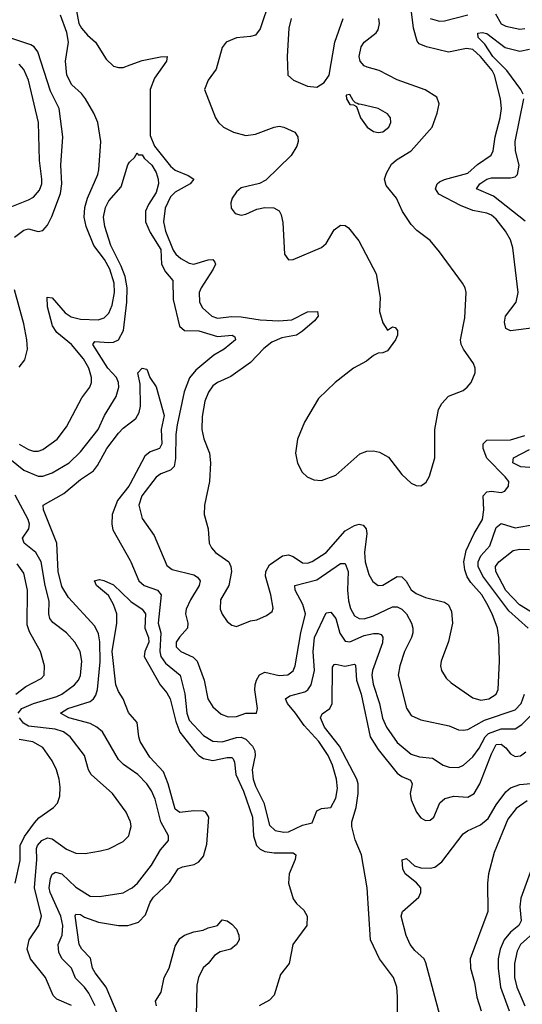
# Model space of a CAD drawing. Header units: inches. Extents: x 1694797 to 1849917, y 907313 to 1017959.
# Tile 290 of 656: x 1699532 to 1701660, y 990717 to 994886. Entities that reach past the tile are written whole.
import ezdxf

# ---------------------------------------------------------------- set-up
doc = ezdxf.new("R2010")
doc.units = ezdxf.units.IN
doc.header["$MEASUREMENT"] = 0
doc.layers.add('B6999', color=7, linetype='Continuous')
doc.layers.add('B7909', color=7, linetype='Continuous')

msp = doc.modelspace()

# ---------------------------------------------------------------- linework, layer by layer
at = {"layer": 'B6999', "color": 5}
for points, elevation in [([(1699530, 993088.7), (1699570, 993065.4), (1699590, 993058.4), (1699610, 993058.6), (1699630, 993065.4), (1699690.7, 993110), (1699730, 993161.5), (1699794.9, 993285.1), (1699829.8, 993330), (1699836.8, 993350), (1699836.3, 993370), (1699824.8, 993410), (1699802.1, 993450), (1699751.7, 993510), (1699690, 993561.1), (1699671.7, 993590), (1699650, 993669.6), (1699648.7, 993711.3), (1699670, 993707.5), (1699724.4, 993644.4), (1699750, 993627), (1699790, 993617.5), (1699865, 993615), (1699890, 993623.1), (1699910, 993643.5), (1699923.7, 993676.3), (1699933.7, 993730), (1699931.6, 993770), (1699914.5, 993830), (1699890.8, 993870), (1699846.2, 993930), (1699813.1, 994010), (1699805.1, 994050), (1699808.5, 994090), (1699819.2, 994130), (1699863.1, 994230), (1699867.7, 994250), (1699875.7, 994370), (1699862.6, 994450), (1699846.5, 994490), (1699810.8, 994550.8), (1699793.4, 994573.4), (1699752.6, 994610), (1699732.3, 994650), (1699726.1, 994710), (1699738.9, 994790), (1699732, 994832), (1699704.4, 994904.4)], 880), ([(1699771.6, 994930), (1699783.2, 994870), (1699794.2, 994850), (1699819.5, 994819.5), (1699852.5, 994790), (1699898.7, 994718.7), (1699930, 994689.3), (1699950, 994683), (1699970, 994683.5), (1700000, 994694.2)], 880), ([(1699510, 993964.9), (1699550, 993995), (1699570, 993999.8), (1699610, 993989.3), (1699630, 993993.4), (1699650, 994016.1), (1699668, 994052), (1699705.4, 994150), (1699709.9, 994190), (1699706.7, 994270), (1699715.5, 994390), (1699698.6, 994510), (1699662.5, 994582.5), (1699609.6, 994749.6), (1699594.1, 994770), (1699579.6, 994779.6), (1699486, 994810)], 920), ([(1699450, 994075.5), (1699570, 994122.5), (1699590, 994134.3), (1699616.3, 994163.7), (1699625.3, 994190), (1699625.6, 994210), (1699616.6, 994290), (1699611.8, 994450), (1699569.4, 994630), (1699550, 994674.6), (1699530, 994697)], 940), ([(1699490, 993026.2), (1699550, 992978), (1699610, 992953.4), (1699630, 992952.3), (1699670, 992966.6), (1699741.4, 993010), (1699790, 993056.6), (1699864.2, 993150), (1699891.9, 993210), (1699941.3, 993290), (1699951.6, 993330), (1699950.3, 993350), (1699942, 993370), (1699905.2, 993410), (1699841.5, 993510), (1699850, 993522.8), (1699910, 993518.4), (1699930, 993520.4), (1699950.3, 993529.7), (1699971.2, 993570), (1699986, 993690), (1699986.7, 993750), (1699978.4, 993798.4), (1699962, 993842), (1699917.4, 993930), (1699892.7, 994010), (1699887.5, 994050), (1699895.1, 994090), (1699910, 994118), (1699961.9, 994178.1), (1699990, 994271.3), (1699997.5, 994282.5), (1700000, 994284.9)], 860), ([(1699530, 993414.9), (1699554.5, 993445.5), (1699565.7, 993490), (1699563, 993530), (1699550, 993597.4), (1699510, 993742.4)], 920), ([(1700000, 991712.4), (1699971.9, 991731.9), (1699950, 991752.9), (1699882.5, 991870), (1699858.8, 991890), (1699830, 991905.4), (1699739.7, 991930), (1699704.4, 991950), (1699736.4, 991970), (1699830, 991998.5), (1699845, 992010), (1699854.7, 992025.3), (1699860.9, 992050), (1699872.6, 992167.4), (1699871.6, 992251.6), (1699865.5, 992285.5), (1699850, 992317.8), (1699739.1, 992439.1), (1699710, 992485.8), (1699695.2, 992550), (1699688.9, 992668.9), (1699633.1, 992810), (1699631.6, 992830), (1699719.7, 992880.3), (1699790, 992939.3), (1699844.4, 992975.6), (1699861.7, 992998.3), (1699901.6, 993070), (1699950, 993135.2), (1699970, 993156.8), (1700000, 993179.4)], 840), ([(1700000, 992920.7), (1699994.2, 992910), (1699945.6, 992850), (1699924.2, 992790), (1699922, 992750), (1699926.2, 992726.2), (1700000, 992595.7)], 840), ([(1699526, 991950), (1699540.9, 991970), (1699590, 991990.8), (1699690, 992020.6), (1699710, 992030.1), (1699764.8, 992070), (1699781.6, 992090), (1699790.3, 992109.7), (1699795.4, 992170), (1699787.5, 992210), (1699765.5, 992250), (1699729.8, 992290), (1699673, 992333), (1699659.9, 992350), (1699655.8, 992370), (1699656.3, 992423.7), (1699639.5, 992490), (1699622.4, 992590), (1699600.2, 992630), (1699550.6, 992670), (1699544.4, 992690), (1699570.8, 992730), (1699573.1, 992750), (1699568.2, 992770), (1699513.2, 992873.2)], 860), ([(1699515.7, 992030), (1699557.5, 992062.5), (1699623.8, 992096.2), (1699635.3, 992110), (1699637, 992150), (1699620.2, 992210), (1699573.4, 992293.4), (1699564, 992324), (1699565.9, 992470), (1699550, 992542.6), (1699521.2, 992581.2)], 880), ([(1700000, 991944.4), (1699992.7, 991952.7), (1699970.6, 992010), (1699950, 992040.9), (1699939, 992070), (1699924.1, 992210), (1699943.2, 992330), (1699944, 992370), (1699929.9, 992409.9), (1699908.2, 992448.2), (1699857, 992490), (1699849.3, 992510), (1699870, 992515.3), (1699888.5, 992511.5), (1699930, 992493.2), (1700000, 992425.4)], 820), ([(1700000, 991491.8), (1699982.8, 991530), (1699925.5, 991610), (1699834.5, 991690), (1699824.1, 991710), (1699806, 991770), (1699745.6, 991850), (1699717.1, 991870), (1699682.2, 991882.2), (1699570, 991894.3), (1699547.7, 991907.7), (1699531.6, 991930)], 860), ([(1699513.1, 991230), (1699533.5, 991326.5), (1699533.7, 991390), (1699552.2, 991427.8), (1699594.2, 991485.8), (1699613.7, 991506.3), (1699675.1, 991550), (1699691.7, 991568.3), (1699702.4, 991597.6), (1699703.3, 991636.7), (1699699.9, 991670), (1699688.5, 991710), (1699670, 991747.4), (1699630, 991804.5), (1699588.5, 991828.5), (1699530, 991837.7)], 880), ([(1699751.8, 990711.8), (1699690, 990738.8), (1699674.1, 990754.1), (1699641.3, 990830), (1699577.8, 990910), (1699564.5, 990950), (1699571.9, 990990), (1699613.6, 991050), (1699624.7, 991090), (1699594.4, 991210), (1699605.4, 991330), (1699603.9, 991376.1), (1699607.7, 991390), (1699625.8, 991410), (1699650, 991422.1), (1699670, 991418), (1699730, 991373.9), (1699770, 991357.6), (1699810, 991355.6), (1699873.7, 991366.3), (1699910, 991375.6), (1699970, 991405.7), (1699994.5, 991430), (1700000, 991454.6)], 860), ([(1699851.2, 990710), (1699824.6, 990764.6), (1699806.4, 990790), (1699768.2, 990828.2), (1699752, 990870), (1699711, 990911), (1699697.8, 990937.8), (1699695.6, 990970), (1699711.9, 991010), (1699715, 991050), (1699705.7, 991090), (1699660.7, 991190), (1699657.4, 991210), (1699663.1, 991250), (1699670, 991267.7), (1699684.2, 991275.8), (1699710, 991269.5), (1699770, 991213.2), (1699830, 991175.3), (1699870, 991173.5), (1699970, 991188.7), (1700000, 991205.2)], 840), ([(1700000, 990336.4), (1699990, 990350.5), (1699971.6, 990390), (1699946.6, 990550), (1699958.1, 990630), (1699949.5, 990670), (1699897.8, 990790), (1699851.2, 990850), (1699840.8, 990870), (1699832.1, 990912.1), (1699795.6, 990950), (1699783.8, 990970), (1699767.7, 991092.3), (1699770, 991098), (1699790, 991096.6), (1699806.1, 991086.1), (1699865.4, 991065.4), (1699949.8, 991050.2), (1699990.2, 991050.2), (1700000, 991053.5)], 820)]:
    msp.add_lwpolyline(points, dxfattribs=dict(at, elevation=elevation))
at = {"layer": 'B7909', "color": 5}
for points, elevation in [([(1700591.1, 994970), (1700550, 994846.9), (1700530, 994820.2), (1700510, 994814.2), (1700450, 994809.4), (1700406, 994790), (1700390, 994768), (1700363.4, 994676.6), (1700329.4, 994630), (1700315, 994590), (1700361.6, 994470), (1700373.6, 994450), (1700395.3, 994430), (1700437, 994410), (1700490, 994395.1), (1700530, 994400.3), (1700610, 994431.2), (1700630, 994434.4), (1700650, 994431.2), (1700696.5, 994410), (1700710.1, 994390.1), (1700711.5, 994370), (1700705.5, 994350), (1700682.1, 994310), (1700573.6, 994206.4), (1700548, 994192), (1700470, 994173.9), (1700450, 994157.4), (1700432, 994130), (1700426.2, 994110), (1700427, 994087), (1700444.5, 994064.5), (1700470, 994058.3), (1700490, 994062.1), (1700536.1, 994083.9), (1700569.8, 994090.2), (1700608.7, 994088.7), (1700630, 994076), (1700639, 994059), (1700646.3, 994026.3), (1700652.9, 993892.9), (1700670, 993868.7), (1700690.4, 993870.4), (1700810, 993921), (1700830, 993938.5), (1700863.5, 993996.5), (1700890, 994015.6), (1700910, 994014.4), (1700924.7, 994004.7), (1700968.1, 993950), (1701040.9, 993810), (1701057.8, 993710), (1701055.5, 993650), (1701070, 993602), (1701090, 993571.3), (1701110, 993584.7), (1701122, 993582), (1701132, 993570), (1701131.3, 993550), (1701122.8, 993530), (1701090, 993484), (1701070, 993475.3), (1701050, 993474), (1701030, 993464.2), (1700999.8, 993440.2), (1700946, 993410), (1700868.4, 993350), (1700797.8, 993282.2), (1700738.6, 993181.4), (1700708.4, 993110), (1700699.4, 993050), (1700708, 993008), (1700727.6, 992970), (1700748.5, 992950), (1700777.5, 992937.5), (1700810, 992934.4), (1700870, 992957.6), (1700972.7, 993047.3), (1701001.2, 993058.8), (1701030, 993060.8), (1701055, 993055), (1701093.1, 993033.1), (1701150, 992960.2), (1701190, 992923.6), (1701210, 992913.6), (1701230, 992912.6), (1701241.5, 992918.5), (1701252.9, 992927.1), (1701267.3, 992952.7), (1701289.1, 993030), (1701289.2, 993150), (1701304.5, 993235.5), (1701318.7, 993261.3), (1701348.1, 993291.9), (1701410, 993316.2), (1701427.2, 993330), (1701443.1, 993350), (1701459.8, 993390), (1701460.3, 993410), (1701454, 993430), (1701410.9, 993490), (1701400.9, 993510), (1701398.7, 993530), (1701416, 993624), (1701422.9, 993730), (1701418.5, 993750), (1701407.2, 993770), (1701310, 993903.1), (1701270, 993950.7), (1701213.5, 993993.5), (1701190, 994018.3), (1701153.2, 994073.2), (1701127.8, 994130), (1701083.2, 994183.2), (1701076.4, 994210), (1701084.6, 994235.4), (1701106.7, 994273.3), (1701127.6, 994292.4), (1701190, 994330.9), (1701277.8, 994430), (1701299.2, 994490), (1701308, 994530), (1701297.5, 994557.5), (1701248.6, 994588.6), (1701130, 994630.8), (1701054, 994670), (1701003.9, 994683.9), (1700990, 994690.4), (1700973.2, 994710), (1700969.1, 994730), (1700977.5, 994770), (1700990, 994790.1), (1701040.9, 994830), (1701050, 994843.2), (1701055.9, 994870), (1701052.4, 994890)], 920), ([(1701710, 993581.5), (1701610, 993568.6), (1701590, 993578.3), (1701585.3, 993605.3), (1701589.5, 993630), (1701633.6, 993690), (1701643.1, 993730), (1701619.2, 993919.2), (1701610, 993953.1), (1701588.8, 993990), (1701550, 994041.5), (1701530, 994057.8), (1701510, 994066.2), (1701450, 994077.7), (1701398.9, 994098.9), (1701306.9, 994146.9), (1701292.7, 994170), (1701299.5, 994190), (1701310, 994198.4), (1701331.1, 994208.9), (1701430, 994235.5), (1701470, 994272.8), (1701528.4, 994311.6), (1701536.3, 994330), (1701545, 994390), (1701566.7, 994470), (1701572, 994510), (1701567.3, 994550), (1701542.8, 994650), (1701532.2, 994670), (1701483.5, 994730), (1701450, 994759.4), (1701424.2, 994764.2), (1701348, 994748), (1701254.2, 994770), (1701223.4, 994783.4), (1701214.7, 994794.7), (1701198.7, 994850), (1701189.4, 994930.6)], 880), ([(1701270, 994890.6), (1701310, 994879.1), (1701330, 994880.3), (1701430, 994906.3)], 880), ([(1701545.9, 994910), (1701570, 994868.4), (1701590, 994857.5), (1701650, 994845.1), (1701670, 994848.3)], 880), ([(1700681.7, 994890), (1700671.6, 994850), (1700665.2, 994730), (1700667.3, 994650), (1700690.7, 994630), (1700750, 994603.7), (1700790, 994600.5), (1700820.7, 994619.3), (1700842.7, 994650), (1700866.9, 994790), (1700902.2, 994890)], 940), ([(1701663.2, 994570), (1701653.5, 994590), (1701594, 994670), (1701534.9, 994730), (1701501.3, 994781.3), (1701472.8, 994810), (1701471.5, 994828.5), (1701490, 994832), (1701510, 994827.5), (1701587.6, 994767.6), (1701650, 994751.8), (1701690, 994761)], 860), ([(1700000, 994694.2), (1700050, 994712.1), (1700128.9, 994728.9), (1700156, 994730), (1700153.8, 994710), (1700102.4, 994637.6), (1700084.4, 994590), (1700085.1, 994394.9), (1700103.2, 994350), (1700170, 994265.8), (1700190, 994248), (1700245.5, 994225.5), (1700268.9, 994210), (1700253.8, 994190), (1700190, 994155.9), (1700170, 994135.3), (1700148.1, 994088.1), (1700141.1, 994030), (1700149.7, 993990), (1700182.5, 993910), (1700192.8, 993892.8), (1700214.1, 993874.1), (1700250, 993854.3), (1700270, 993850.9), (1700330, 993869.5), (1700350.5, 993870.5), (1700358.7, 993858.7), (1700360.5, 993850), (1700350.6, 993830), (1700299.8, 993750), (1700292.4, 993730), (1700293.6, 993690), (1700306, 993666), (1700345.8, 993630), (1700370, 993622.5), (1700430, 993628.9), (1700470, 993627.9), (1700550, 993614.7), (1700629.9, 993610.1), (1700684.5, 993615.5), (1700750, 993648.4), (1700792.7, 993650), (1700795.5, 993630), (1700779.7, 993610), (1700730, 993566.7), (1700703.9, 993550), (1700641.5, 993538.5), (1700599.7, 993520.3), (1700566.2, 993493.8), (1700510, 993434), (1700425.6, 993374.4), (1700370, 993349.2), (1700350, 993335), (1700330.9, 993309.1), (1700315.7, 993270), (1700305, 993205), (1700302.8, 993150), (1700311.7, 993111.7), (1700336.3, 993050), (1700340.5, 993010), (1700336.1, 992930), (1700314.5, 992830), (1700313, 992790), (1700330.2, 992730), (1700335, 992670), (1700344.2, 992650), (1700361.5, 992630), (1700416.9, 992590), (1700425.8, 992570), (1700428.2, 992550), (1700418, 992490), (1700382.4, 992430), (1700380.2, 992390), (1700390, 992368.2), (1700410, 992338), (1700430, 992322), (1700450, 992316.3), (1700510, 992340.4), (1700535.6, 992344.4), (1700576.9, 992363.1), (1700600.4, 992379.6), (1700605.6, 992394.4), (1700595.7, 992450), (1700572.3, 992530), (1700573.7, 992550), (1700590, 992577.1), (1700644.9, 992615.1), (1700670, 992619.6), (1700690, 992612.3), (1700730, 992585.4), (1700750, 992585.2), (1700770, 992591.7), (1700830, 992630.1), (1700910, 992721.5), (1700950, 992744.7), (1700970, 992749.6), (1700985.6, 992745.6), (1700999.4, 992730), (1701001.9, 992710), (1700992, 992630), (1700995.3, 992590), (1701010, 992536.5), (1701027.2, 992507.2), (1701050, 992490.2), (1701070, 992491.1), (1701130, 992527.8), (1701150, 992526.7), (1701168.4, 992508.4), (1701190, 992472), (1701210, 992456.6), (1701250, 992439.8), (1701330, 992419), (1701347.6, 992407.6), (1701360.6, 992380.6), (1701364.2, 992330), (1701347.1, 992252.9), (1701316.5, 992170), (1701313.1, 992150), (1701317.4, 992130), (1701338, 992098), (1701358.2, 992078.2), (1701450, 992014.7), (1701485, 992005), (1701518.4, 992010), (1701549.8, 992030), (1701557.5, 992050), (1701563.2, 992170), (1701560.8, 992270), (1701555, 992310), (1701532.9, 992370), (1701510, 992414.6), (1701488.2, 992450), (1701442.2, 992502.2), (1701426.8, 992526.8), (1701416.2, 992556.2), (1701411.8, 992590), (1701422, 992638), (1701456.6, 992710), (1701491.8, 992770), (1701497.5, 992810), (1701494.4, 992870), (1701510, 992886.7), (1701530, 992889), (1701570, 992884.5), (1701586.6, 992890), (1701601.7, 992910), (1701602.7, 992930), (1701588.1, 992950), (1701509.5, 993029.5), (1701493.9, 993070), (1701495, 993090), (1701510, 993106), (1701610, 993106.8), (1701670, 993125.5)], 880), ([(1701672.7, 994032.7), (1701537.8, 994137.8), (1701466.2, 994170), (1701480.6, 994190), (1701510, 994210.1), (1701530, 994215.7), (1701610, 994215.6), (1701630, 994219.8), (1701640.2, 994230), (1701646.1, 994270), (1701631.1, 994330), (1701629.6, 994370), (1701666.5, 994550)], 860), ([(1700000, 994284.9), (1700018, 994302), (1700030, 994322), (1700033.2, 994313.2), (1700050, 994312.9), (1700058.6, 994298.6), (1700091.3, 994270), (1700110, 994238.9), (1700118.6, 994210), (1700119.4, 994190), (1700110, 994153.3), (1700077.1, 994102.9), (1700064.7, 994075.3), (1700064.5, 994030), (1700083.9, 993983.9), (1700130, 993912.1), (1700132.1, 993850), (1700150, 993817.9), (1700181.2, 993781.2), (1700181.5, 993701.5), (1700208.1, 993588.1), (1700230, 993570.2), (1700290, 993568.1), (1700370, 993544.2), (1700431.3, 993550), (1700442.5, 993542.5), (1700445.3, 993530), (1700397.2, 993490), (1700354.3, 993465.7), (1700278.1, 993401.9), (1700250.8, 993369.2), (1700227.8, 993310), (1700199.3, 993170), (1700193.9, 993130), (1700192.4, 993027.6), (1700185.5, 992994.5), (1700170, 992977.7), (1700130, 992963.2), (1700110, 992948.2), (1700049.5, 992870), (1700036.5, 992830), (1700050, 992774), (1700102, 992702), (1700154.4, 992574.4), (1700178.3, 992558.3), (1700270, 992534.8), (1700285.5, 992525.5), (1700296.1, 992510), (1700292.1, 992490), (1700255.3, 992430), (1700237.3, 992390), (1700234.6, 992370), (1700243.5, 992330), (1700243.2, 992310), (1700208.3, 992271.7), (1700194.8, 992250), (1700195.1, 992230), (1700213.8, 992210), (1700267.2, 992187.2), (1700284.2, 992170), (1700313.6, 992090), (1700328.8, 992010), (1700350, 991976.9), (1700385.8, 991945.8), (1700414.5, 991934.5), (1700450, 991935.8), (1700490, 991949.4), (1700535.1, 991950), (1700538.5, 991970), (1700528.3, 992048.3), (1700529.4, 992070), (1700534.9, 992090), (1700548.1, 992111.9), (1700570, 992123.2), (1700630, 992109.1), (1700668, 992112), (1700690, 992129.2), (1700698.7, 992150), (1700722.2, 992290), (1700741.6, 992370), (1700730.3, 992410.3), (1700698.8, 992470), (1700696.9, 992490), (1700790, 992514), (1700890, 992582.6), (1700910, 992583.9), (1700922.8, 992550), (1700919.3, 992470), (1700924.8, 992424.8), (1700932.6, 992392.6), (1700950, 992362.3), (1700970, 992350.1), (1700990, 992349.2), (1701030, 992361.8), (1701110, 992399.8), (1701130, 992400.1), (1701150, 992389.5), (1701170, 992370.1), (1701190.8, 992330), (1701196.6, 992310), (1701196.1, 992290), (1701190.8, 992270), (1701161.6, 992210), (1701141.7, 992150), (1701135, 992110), (1701170, 991970.6), (1701190, 991939.6), (1701230, 991921.6), (1701350, 991896.3), (1701390, 991879.7), (1701410, 991877.1), (1701430, 991881.1), (1701500.3, 991919.7), (1701630, 991963.9), (1701654.5, 991990), (1701669, 992030)], 860), ([(1700000, 993179.4), (1700023.2, 993196.8), (1700038, 993222), (1700043.5, 993250), (1700042.9, 993342.9), (1700032.3, 993390), (1700050, 993410.5), (1700070, 993406), (1700083.8, 993370), (1700110, 993330.8), (1700144, 993210), (1700131.4, 993150), (1700133.5, 993090), (1700123.5, 993070), (1700083.9, 993056.1), (1700062.6, 993037.4), (1700000, 992920.7)], 840), ([(1701710, 992988.6), (1701653.2, 992993.2), (1701619.2, 993010), (1701622.6, 993030), (1701690, 993066.4)], 860), ([(1701685.4, 992310), (1701603.3, 992383.3), (1701493.1, 992530), (1701473.5, 992570), (1701473.4, 992590), (1701484.7, 992615.3), (1701521.9, 992658.1), (1701550, 992735.8), (1701570, 992752.7), (1701630, 992733.6), (1701710, 992748.9)], 860), ([(1701710, 992370.2), (1701648, 992408), (1701590, 992469.3), (1701547.7, 992550), (1701546.2, 992570), (1701560.2, 992590), (1701621.9, 992638.1), (1701650, 992643.4), (1701690, 992643.1)], 840), ([(1700000, 992595.7), (1700003.3, 992590), (1700037.2, 992510), (1700059.2, 992490), (1700115.5, 992470), (1700130.9, 992450), (1700118.3, 992330), (1700129.3, 992289.3), (1700125.9, 992210), (1700129, 992190), (1700150, 992161.2), (1700211.5, 992110), (1700231, 992031), (1700239.2, 991950), (1700250, 991920.5), (1700310, 991855.1), (1700350, 991830.6), (1700390, 991827.9), (1700450, 991846.6), (1700470, 991847.6), (1700490, 991839.3), (1700517.7, 991810), (1700527.7, 991790), (1700529.6, 991770), (1700516.6, 991710), (1700520.6, 991670), (1700530, 991640.7), (1700566.1, 991570), (1700590, 991475.3), (1700613.4, 991453.4), (1700650, 991445.4), (1700670, 991447.7), (1700730, 991476.1), (1700770, 991486), (1700790, 991536), (1700810, 991546.4), (1700850, 991550.2), (1700870.4, 991590), (1700877.1, 991630), (1700872.8, 991670), (1700855.9, 991730), (1700838.2, 991770), (1700798, 991830), (1700736.8, 991896.8), (1700700.2, 991950), (1700665.8, 991990), (1700657.8, 992010), (1700676.4, 992023.6), (1700740, 992040), (1700751.9, 992048.1), (1700766.6, 992070), (1700779.6, 992130), (1700774, 992210), (1700780.8, 992270), (1700830, 992374.2), (1700850, 992377.1), (1700870, 992350.2), (1700887.9, 992287.9), (1700910, 992254.4), (1700930, 992251.6), (1700990, 992277.9), (1701030, 992286.5), (1701050, 992287.1), (1701062.4, 992282.4), (1701070, 992272), (1701067.5, 992247.5), (1701025.7, 992130), (1701022.4, 992110), (1701028, 992072), (1701055.9, 991990), (1701068.3, 991928.3), (1701084.9, 991890), (1701130, 991825.4), (1701190, 991776.6), (1701224.5, 991764.5), (1701279.1, 991759.1), (1701324.9, 991730), (1701350, 991720.7), (1701390, 991720.1), (1701411.1, 991728.9), (1701450, 991765.3), (1701478, 991802), (1701502.1, 991850), (1701516.5, 991863.5), (1701570, 991883.5), (1701630, 991883.9), (1701658.6, 991901.4), (1701705.6, 991950)], 840), ([(1700000, 992425.4), (1700002.8, 992422.8), (1700050, 992390.1), (1700065.4, 992370), (1700061.9, 992310), (1700077.5, 992270), (1700078.9, 992250), (1700061.5, 992210), (1700059.6, 992190), (1700127.1, 992070), (1700155.4, 992035.4), (1700169.3, 992010), (1700193.7, 991913.7), (1700209.8, 991869.8), (1700272.1, 991790), (1700290, 991770.5), (1700310, 991758.1), (1700350, 991749.7), (1700410, 991761.9), (1700430, 991761.9), (1700436.3, 991756.3), (1700441.7, 991741.7), (1700446.8, 991690), (1700479.7, 991619.7), (1700517.8, 991510), (1700521.5, 991430), (1700535.3, 991390), (1700550, 991373.9), (1700570, 991364.1), (1700610, 991359), (1700690, 991357.9), (1700700.6, 991350), (1700698.2, 991330), (1700672.7, 991270), (1700670.1, 991230), (1700690, 991163.1), (1700703.8, 991143.8), (1700735.4, 991115.4), (1700749.1, 991090), (1700747.8, 991050), (1700688.4, 990970), (1700672.8, 990890), (1700637, 990843), (1700610, 990756), (1700590, 990735.1), (1700546, 990710)], 820), ([(1701129.8, 990470), (1701131.6, 990748.4), (1701128.2, 990790), (1701115.2, 990830), (1701055.2, 990910), (1701018, 990990), (1701003.7, 991210), (1700978.8, 991350), (1700953, 991413), (1700938.7, 991470), (1700938.1, 991490), (1700956.5, 991550), (1700964.8, 991610), (1700964.6, 991650), (1700959.6, 991670), (1700886.1, 991810), (1700821.9, 991890), (1700806.2, 991930), (1700813.1, 991946.9), (1700844.5, 991970), (1700855, 991990), (1700855.9, 992144.1), (1700864.2, 992155.8), (1700870, 992156.5), (1700908.5, 992148.5), (1700950, 992156.5), (1700953.4, 992153.4), (1700957.8, 992090), (1700977.5, 992030), (1701016.5, 991850), (1701050, 991795.2), (1701130, 991696.1), (1701150, 991681.9), (1701186.1, 991666.1), (1701194.2, 991650), (1701185.9, 991610), (1701190, 991582.6), (1701212, 991530), (1701230, 991506.7), (1701250, 991495.9), (1701270, 991497.2), (1701286, 991510), (1701310.3, 991569.7), (1701332.1, 991587.9), (1701370, 991597.8), (1701430, 991594.1), (1701456.7, 991610), (1701480.3, 991650), (1701530, 991777.1), (1701550, 991817), (1701570, 991818.8), (1701590, 991802.9), (1701610, 991777.5), (1701630, 991766.8), (1701651.7, 991768.3), (1701674.6, 991785.4)], 820), ([(1700000, 991053.5), (1700034.7, 991065.3), (1700064.5, 991095.5), (1700084.7, 991150), (1700098.7, 991170), (1700166, 991234), (1700202.4, 991290), (1700221.3, 991298.7), (1700270.4, 991309.6), (1700290, 991320.9), (1700310, 991344.2), (1700324.3, 991395.7), (1700332.4, 991510), (1700320.9, 991530), (1700310, 991535.4), (1700270, 991536.8), (1700210, 991528.5), (1700190, 991543), (1700161.3, 991650), (1700141, 991701), (1700082.9, 991762.9), (1700042.4, 991830), (1700036.1, 991850), (1700029.8, 991910), (1700000, 991944.4)], 820), ([(1700000, 991205.2), (1700008.7, 991210), (1700030.6, 991230), (1700090, 991306.2), (1700128.6, 991371.4), (1700162.4, 991410), (1700162.5, 991430), (1700130.2, 991490.2), (1700105.3, 991585.3), (1700090, 991620.9), (1700069.8, 991650), (1700032.4, 991690), (1700000, 991712.4)], 840), ([(1701310.4, 990670.4), (1701252, 990892), (1701244.4, 990910), (1701205.1, 990945.1), (1701185.4, 990970), (1701168.9, 991008.9), (1701147.6, 991090), (1701153, 991110), (1701222.4, 991170), (1701230.9, 991190), (1701229.9, 991209.9), (1701211.6, 991231.6), (1701164.2, 991270), (1701153.9, 991290), (1701151.2, 991328.8), (1701170, 991334.7), (1701203.6, 991303.6), (1701230, 991295.2), (1701270, 991293.6), (1701290, 991298.1), (1701319.1, 991320.9), (1701410, 991438.4), (1701428.3, 991451.7), (1701483.3, 991476.7), (1701516.1, 991503.9), (1701550, 991561.5), (1701590, 991616.6), (1701610, 991633.3), (1701650, 991647.3), (1701743.9, 991656.1)], 780), ([(1701681, 991579), (1701633.8, 991546.2), (1701599.3, 991500.7), (1701540.8, 991359.2), (1701516.6, 991270), (1701512.1, 991230), (1701514.4, 991110), (1701438.6, 990910), (1701440.5, 990870), (1701457.5, 990810), (1701467.2, 990747.2), (1701486.2, 990690)], 780), ([(1700000, 991454.6), (1700003.5, 991470), (1700000.8, 991490), (1700000, 991491.8)], 860), ([(1701698.6, 991290), (1701653.4, 991166.6), (1701649.3, 991130), (1701655.7, 991070), (1701645.1, 991050), (1701610, 991023), (1701582.8, 990990), (1701566.7, 990950), (1701558.1, 990910), (1701557.6, 990870), (1701568, 990790), (1701604.1, 990690)], 820), ([(1700112, 990710), (1700107.8, 990730), (1700131.1, 990768.9), (1700143.3, 990830), (1700164.4, 990870), (1700190, 990963.7), (1700210, 990996.1), (1700230, 991010.2), (1700270, 991023.9), (1700309.6, 991030.4), (1700330, 991041), (1700369, 991051), (1700390, 991074.8), (1700410, 991070.8), (1700430, 991056.3), (1700450, 991035.5), (1700460.3, 991010), (1700460.8, 990990), (1700450, 990969.7), (1700425.5, 990950), (1700381.3, 990938.7), (1700356.3, 990923.7), (1700330.1, 990890), (1700308.6, 990871.4), (1700288.9, 990830), (1700282.3, 990797.7), (1700279, 990670)], 780), ([(1701718.6, 991030), (1701653, 990970), (1701638.5, 990941.5), (1701627.5, 990890), (1701627.2, 990830), (1701636.9, 990790), (1701671.3, 990710)], 840)]:
    msp.add_lwpolyline(points, dxfattribs=dict(at, elevation=elevation))
at = {"layer": 'B7909', "color": 5, "elevation": 940}
msp.add_lwpolyline([(1700930, 994568.7), (1700914, 994566), (1700916, 994550), (1700930, 994526.8), (1700945.4, 994525.4), (1700958, 994518), (1700975.3, 994470), (1701002.6, 994430), (1701030, 994412.3), (1701050, 994407.7), (1701070, 994410.2), (1701095.3, 994430), (1701103.8, 994450), (1701101.4, 994470), (1701090, 994486.6), (1701050, 994508.9), (1700971.6, 994528.4), (1700966, 994526), (1700966, 994530), (1700953.2, 994533.2), (1700944, 994544)], close=True, dxfattribs=at)

doc.saveas('drawing.dxf')
